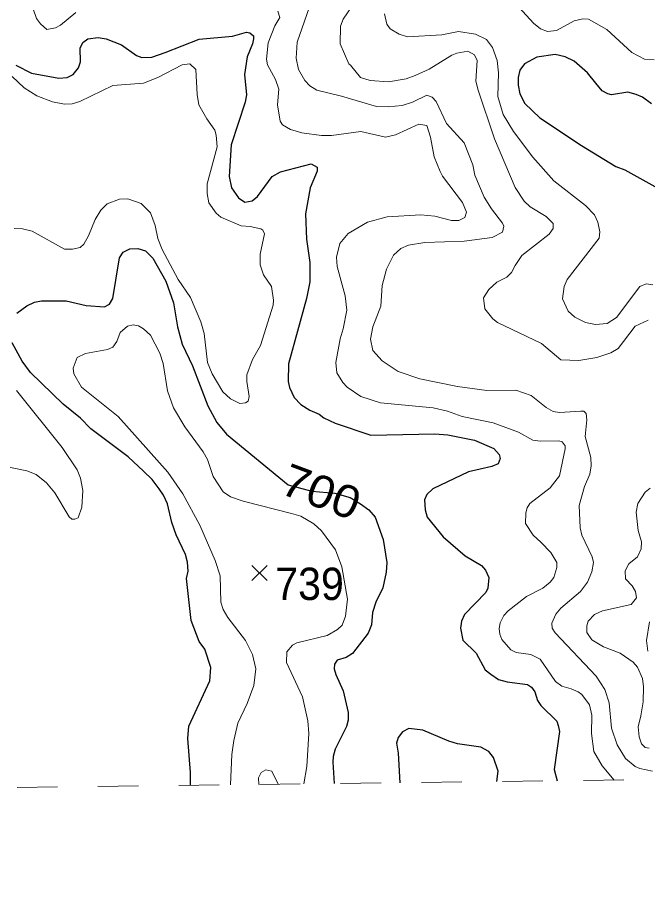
# Model space of a CAD drawing. Extents: x 294.2 to 320.3, y 7482.7 to 7510.7.
# Drawn here: x 312.401 to 313.96, y 7482.735 to 7484.868 of the extents above; entities that cross this region are included whole.
import ezdxf
from ezdxf.enums import TextEntityAlignment as Align

# ---------------------------------------------------------------- set-up
doc = ezdxf.new("R2010")
doc.units = 0
doc.header["$LTSCALE"] = 0.032
doc.linetypes.add('SHORT_DASHED', pattern=[2.7, 1.5, -1.2])
for name, color, linetype, lineweight in [('1', 7, 'Continuous', 25), ('2', 7, 'Continuous', 13), ('21', 7, 'Continuous', 25), ('22', 7, 'SHORT_DASHED', 13)]:
    doc.layers.add(name, color=color, linetype=linetype, lineweight=lineweight)
doc.layers.add('61', color=7, linetype='Continuous')

msp = doc.modelspace()

# ---------------------------------------------------------------- linework, layer by layer
at = {"layer": '1'}
for points in [[(312.5572, 7484.7576), (312.5561, 7484.7909), (312.5627, 7484.8049), (312.575, 7484.8141), (312.601, 7484.8173), (312.6204, 7484.8141), (312.6587, 7484.799), (312.6954, 7484.7726), (312.7092, 7484.7683), (312.7333, 7484.7685), (312.7663, 7484.7802), (312.8506, 7484.8134), (312.9329, 7484.821), (312.9673, 7484.8307), (312.9762, 7484.829), (312.9845, 7484.822), (312.9845, 7484.8145), (312.9828, 7484.8016), (312.9695, 7484.7699), (312.9629, 7484.7263), (312.9673, 7484.6758), (312.9646, 7484.658), (312.9298, 7484.5522), (312.9247, 7484.4737), (312.9304, 7484.4456), (312.948, 7484.4215), (312.9636, 7484.4107), (312.9813, 7484.414), (312.9947, 7484.4247), (313.0313, 7484.4742), (313.0513, 7484.4855), (313.1278, 7484.5053), (313.1422, 7484.4967), (313.1422, 7484.487), (313.125, 7484.4462), (313.1133, 7484.3816), (313.1155, 7484.3187), (313.1238, 7484.2612), (313.124, 7484.2134), (313.1161, 7484.1719), (313.0717, 7484.0105), (313.0706, 7483.967), (313.0739, 7483.9519), (313.085, 7483.9277), (313.1017, 7483.9105), (313.1244, 7483.896), (313.1471, 7483.8863), (313.1587, 7483.8772), (313.187, 7483.8643), (313.2747, 7483.8341), (313.4333, 7483.8375), (313.4649, 7483.8348), (313.5315, 7483.8219), (313.5791, 7483.8014), (313.5924, 7483.7864), (313.5947, 7483.7767), (313.5897, 7483.7638), (313.5741, 7483.7573), (313.5164, 7483.7434), (313.4282, 7483.702), (313.4131, 7483.6877), (313.4074, 7483.6749), (313.4089, 7483.6496), (313.4144, 7483.6318), (313.4538, 7483.5829), (313.5082, 7483.5361), (313.5487, 7483.5125), (313.5585, 7483.501), (313.5663, 7483.4827), (313.5641, 7483.4563), (313.5596, 7483.4456), (313.5064, 7483.3913), (313.4992, 7483.3746), (313.4964, 7483.3574), (313.5025, 7483.3273), (313.5352, 7483.2956), (313.558, 7483.2542), (313.5718, 7483.2434), (313.5907, 7483.2305), (313.6123, 7483.2246), (313.6622, 7483.2182), (313.6722, 7483.2112), (313.6805, 7483.1999), (313.687, 7483.1781), (313.6954, 7483.1657), (313.7348, 7483.1275), (313.7381, 7483.1168), (313.7414, 7483.1017), (313.7286, 7483.0076), (313.7359, 7482.98)], [(313.9691, 7484.6537), (313.9469, 7484.6703), (313.9308, 7484.6768), (313.9103, 7484.6825), (313.8698, 7484.6757), (313.8609, 7484.6779), (313.8466, 7484.6853), (313.831, 7484.7042), (313.811, 7484.7305), (313.7777, 7484.7591), (313.755, 7484.7693), (313.7305, 7484.7758), (313.6857, 7484.7687), (313.6551, 7484.752), (313.6429, 7484.7369), (313.639, 7484.7187), (313.639, 7484.6993), (313.6435, 7484.6778), (313.6557, 7484.6547), (313.6929, 7484.6192), (313.796, 7484.5503), (313.8805, 7484.4986), (313.9027, 7484.49), (313.9921, 7484.441)], [(312.3969, 7484.749), (312.4357, 7484.7291), (312.5034, 7484.7167), (312.5239, 7484.7189), (312.5389, 7484.7264), (312.5522, 7484.7426), (312.5572, 7484.7576)], [(312.4, 7484.136), (312.4244, 7484.1543), (312.4433, 7484.1634), (312.4605, 7484.1667), (312.5215, 7484.1662), (312.571, 7484.1553), (312.6164, 7484.1515), (312.6287, 7484.158), (312.637, 7484.1725), (312.6536, 7484.2725), (312.6625, 7484.287), (312.6792, 7484.295), (312.6992, 7484.2956), (312.7175, 7484.2902), (312.7363, 7484.2719), (312.7679, 7484.2149), (312.7868, 7484.1617), (312.7967, 7484.1025), (312.8082, 7484.0597), (312.8343, 7484.0054), (312.8723, 7483.9067), (312.894, 7483.8659), (312.9183, 7483.8371), (313.0706, 7483.7118), (313.1288, 7483.6957), (313.186, 7483.6914), (313.2237, 7483.6801), (313.2498, 7483.665), (313.2698, 7483.6494), (313.2859, 7483.6317), (313.3058, 7483.5768), (313.3141, 7483.5198), (313.313, 7483.4956), (313.3042, 7483.4569), (313.2875, 7483.4219), (313.2792, 7483.3956), (313.2765, 7483.3655), (313.2687, 7483.345), (313.2299, 7483.2944), (313.2143, 7483.2848), (313.1921, 7483.2783), (313.1849, 7483.2681), (313.1843, 7483.2568), (313.1882, 7483.2428), (313.2065, 7483.2025), (313.2187, 7483.1487), (313.2187, 7483.1299), (313.2148, 7483.1138), (313.1865, 7483.0584), (313.1821, 7483.0401), (313.181, 7483.0256), (313.1839, 7482.9733)], [(312.8291, 7482.9689), (312.8292, 7483.0007), (312.8226, 7483.0841), (312.8253, 7483.1148), (312.8769, 7483.2272), (312.8791, 7483.26), (312.8642, 7483.3051), (312.8503, 7483.3239), (312.8309, 7483.3761), (312.8193, 7483.4804), (312.8231, 7483.4982), (312.822, 7483.5202), (312.817, 7483.5396), (312.7938, 7483.588), (312.7827, 7483.6187), (312.7726, 7483.6649), (312.7626, 7483.6864), (312.7516, 7483.7014), (312.7344, 7483.7246), (312.7133, 7483.7455), (312.675, 7483.7805), (312.5824, 7483.8504), (312.5574, 7483.8768), (312.5147, 7483.9107), (312.4332, 7483.9897), (312.4127, 7484.0171), (312.3883, 7484.0623)], [(313.5865, 7482.9782), (313.5894, 7483.0036), (313.5778, 7483.0375), (313.5667, 7483.052), (313.5473, 7483.0628), (313.4891, 7483.0709), (313.4674, 7483.078), (313.4032, 7483.1055), (313.3688, 7483.1093), (313.3533, 7483.1007), (313.3427, 7483.0872), (313.3383, 7483.0727), (313.3427, 7483.0485), (313.347, 7482.9753)]]:
    msp.add_lwpolyline(points, dxfattribs=at)
at = {"layer": '2'}
for points in [[(313.9713, 7483.004), (313.9403, 7483.0107), (313.9284, 7483.0154), (313.9047, 7483.0352), (313.8836, 7483.069), (313.8696, 7483.1099), (313.8645, 7483.1725), (313.8537, 7483.2057), (313.8319, 7483.2382), (313.7304, 7483.3461), (313.7234, 7483.3576), (313.7227, 7483.3697), (313.7323, 7483.3921), (313.7444, 7483.4068), (313.793, 7483.4483), (313.8102, 7483.4713), (313.8211, 7483.4968), (313.8256, 7483.5198), (313.8223, 7483.5332), (313.7962, 7483.5875), (313.7924, 7483.6054), (313.7898, 7483.6603), (313.8032, 7483.7075), (313.8166, 7483.7382), (313.8198, 7483.7586), (313.8185, 7483.779), (313.8051, 7483.8314), (313.809, 7483.8723), (313.8077, 7483.8882), (313.8019, 7483.8933), (313.7943, 7483.8939), (313.7416, 7483.8908), (313.7261, 7483.8925), (313.7083, 7483.9025), (313.671, 7483.9326), (313.6337, 7483.9457), (313.5619, 7483.945), (313.4891, 7483.9546), (313.3959, 7483.9738), (313.3422, 7483.9916), (313.3026, 7484.0185), (313.2803, 7484.0434), (313.2739, 7484.0715), (313.2803, 7484.1021), (313.2995, 7484.1532), (313.3033, 7484.2043), (313.3135, 7484.2451), (313.3307, 7484.2796), (313.3492, 7484.2962), (313.3681, 7484.3042), (313.4083, 7484.3109), (313.5057, 7484.314), (313.5746, 7484.323), (313.6008, 7484.3364), (313.6034, 7484.3511), (313.6008, 7484.3587), (313.5733, 7484.3939), (313.5555, 7484.4226), (313.5319, 7484.4775), (313.5268, 7484.503), (313.5057, 7484.5567), (313.4622, 7484.6052), (313.4361, 7484.6589), (313.4265, 7484.6703), (313.4137, 7484.6748), (313.378, 7484.6575), (313.3525, 7484.6493), (313.318, 7484.646), (313.2886, 7484.6473), (313.2025, 7484.6728), (313.1411, 7484.6872), (313.1238, 7484.6976), (313.1118, 7484.7109), (313.0964, 7484.738), (313.09, 7484.7661), (313.0926, 7484.8057), (313.1289, 7484.9104)], [(312.4401, 7484.8887), (312.4483, 7484.8644), (312.4579, 7484.851), (312.4739, 7484.837), (312.4956, 7484.8414), (312.5077, 7484.8478), (312.5454, 7484.8791)], [(313.0453, 7484.8823), (313.0498, 7484.867), (313.038, 7484.8461), (313.0211, 7484.8044), (313.0172, 7484.7636), (313.0198, 7484.7495), (313.0396, 7484.7137), (313.0479, 7484.6901), (313.0441, 7484.6512), (313.0504, 7484.611), (313.0568, 7484.6013), (313.0766, 7484.5899), (313.1047, 7484.5822), (313.1532, 7484.5752), (313.1775, 7484.5752), (313.2503, 7484.5854), (313.3116, 7484.5714), (313.3359, 7484.5765), (313.3939, 7484.6033), (313.4131, 7484.6001), (313.4226, 7484.5707), (313.4316, 7484.5222), (313.4463, 7484.4865), (313.452, 7484.475), (313.5018, 7484.4098), (313.5114, 7484.3856), (313.5076, 7484.3728), (313.4929, 7484.3651), (313.4744, 7484.3651), (313.4329, 7484.376), (313.3984, 7484.3792), (313.3154, 7484.374), (313.2669, 7484.3607), (313.219, 7484.3332), (313.1985, 7484.3083), (313.1902, 7484.2745), (313.1915, 7484.2515), (313.2113, 7484.1787), (313.2152, 7484.143), (313.2068, 7484.097), (313.1992, 7484.0727), (313.1884, 7484.014), (313.1909, 7483.9885), (313.2056, 7483.9642), (313.2165, 7483.9527), (313.2503, 7483.9303), (313.2988, 7483.9143), (313.4291, 7483.9016), (313.4648, 7483.8933), (313.5006, 7483.8805), (313.5772, 7483.8652), (313.6398, 7483.8416), (313.6755, 7483.8218), (313.6934, 7483.8193), (313.7394, 7483.8205), (313.7483, 7483.818), (313.7553, 7483.8084), (313.7553, 7483.8007), (313.741, 7483.7342), (313.7183, 7483.7043), (313.6678, 7483.6653), (313.6614, 7483.6551), (313.6583, 7483.6424), (313.657, 7483.6162), (313.6761, 7483.5874), (313.6953, 7483.5702)], [(313.2279, 7484.8944), (313.2068, 7484.8632), (313.1999, 7484.8453), (313.1992, 7484.8019), (313.2203, 7484.7527), (313.2248, 7484.7488), (313.2496, 7484.7182), (313.2733, 7484.7112), (313.3186, 7484.708), (313.362, 7484.715), (313.3844, 7484.7239), (313.4189, 7484.7393), (313.475, 7484.7738), (313.4878, 7484.7788), (313.5146, 7484.7834), (313.5312, 7484.7744), (313.5376, 7484.761), (313.5344, 7484.7099), (313.5401, 7484.6869), (313.5804, 7484.5669), (313.6315, 7484.4469), (313.6538, 7484.413), (313.6685, 7484.399), (313.7088, 7484.3752), (313.7255, 7484.3574), (313.7255, 7484.3451), (313.7157, 7484.3312), (313.6481, 7484.2783), (313.6315, 7484.2541), (313.6231, 7484.2368), (313.611, 7484.2253), (313.5861, 7484.2126), (313.5663, 7484.1947), (313.5536, 7484.1742), (313.5567, 7484.1468), (313.5766, 7484.1219), (313.588, 7484.1129), (313.6972, 7484.0606), (313.7445, 7484.021), (313.7892, 7484.0191), (313.8339, 7484.0267), (313.8683, 7484.0376), (313.8868, 7484.0484), (313.9283, 7484.104), (313.9603, 7484.1187)], [(313.6327, 7484.9014), (313.6768, 7484.8529), (313.6947, 7484.8389), (313.7113, 7484.8319), (313.7343, 7484.8344), (313.7777, 7484.8587), (313.7994, 7484.8638), (313.8134, 7484.8625), (313.8581, 7484.8376), (313.92, 7484.7808), (313.9513, 7484.7635), (313.9756, 7484.7622)], [(313.5759, 7484.7929), (313.5606, 7484.8127), (313.5338, 7484.8261), (313.4919, 7484.8319), (313.4505, 7484.8241), (313.3652, 7484.8191), (313.3448, 7484.8255), (313.3231, 7484.8389), (313.3148, 7484.8504), (313.309, 7484.8759)], [(313.6755, 7484.5216), (313.6276, 7484.5848), (313.6018, 7484.6274), (313.5886, 7484.6714), (313.5903, 7484.7301), (313.5874, 7484.761), (313.5759, 7484.7929)], [(312.8544, 7484.1149), (312.8627, 7484.0861), (312.871, 7484.014), (312.8825, 7483.9859), (312.9093, 7483.9418), (312.9278, 7483.924), (312.9508, 7483.9125), (312.9649, 7483.9143), (312.9719, 7483.9188), (312.9744, 7483.9297), (312.968, 7483.9667), (312.968, 7483.9839), (312.9821, 7484.0217), (313.0025, 7484.0561), (313.0332, 7484.1557), (313.0344, 7484.1685), (313.0293, 7484.2017), (313.0096, 7484.2311), (313.0012, 7484.2553), (313.0012, 7484.2822), (313.0121, 7484.3319), (313.0077, 7484.3415), (313.0026, 7484.3447), (312.977, 7484.3505), (312.954, 7484.3517), (312.9042, 7484.3734), (312.8927, 7484.383), (312.8748, 7484.4086), (312.8704, 7484.4316), (312.8704, 7484.4558), (312.8947, 7484.5471), (312.8927, 7484.5759), (312.8896, 7484.5886), (312.8691, 7484.6167), (312.85, 7484.6512), (312.8455, 7484.6767), (312.8423, 7484.738), (312.8276, 7484.752), (312.8084, 7484.7495), (312.7485, 7484.7182), (312.7127, 7484.7042), (312.6374, 7484.6984), (312.5556, 7484.6595), (312.5365, 7484.6531), (312.5173, 7484.6524), (312.488, 7484.6582), (312.4496, 7484.6735), (312.4183, 7484.6933), (312.3883, 7484.7214)], [(313.9722, 7484.206), (313.9555, 7484.2082), (313.94, 7484.2015), (313.8824, 7484.1251), (313.8594, 7484.1104), (313.83, 7484.1078), (313.8058, 7484.113), (313.7796, 7484.1263), (313.763, 7484.141), (313.7489, 7484.1711), (313.7527, 7484.2017), (313.7604, 7484.2195), (313.8396, 7484.3217), (313.8409, 7484.3371), (313.8364, 7484.3613), (313.8281, 7484.3792), (313.8057, 7484.4022), (313.7272, 7484.4634), (313.6755, 7484.5216)], [(312.3935, 7484.3453), (312.4139, 7484.3447), (312.4375, 7484.3383), (312.5173, 7484.2943), (312.5378, 7484.2943), (312.5563, 7484.2987), (312.5658, 7484.3064), (312.5773, 7484.3268), (312.5933, 7484.3677), (312.6073, 7484.3906), (312.6233, 7484.406), (312.654, 7484.4175), (312.6744, 7484.4187), (312.7069, 7484.4072), (312.7299, 7484.3843)], [(312.7299, 7484.3843), (312.7414, 7484.3524), (312.7484, 7484.3205), (312.7593, 7484.2936), (312.7989, 7484.2196), (312.8295, 7484.1749), (312.8544, 7484.1149)], [(313.1097, 7482.9723), (313.1168, 7483.0154), (313.1213, 7483.0971), (313.1194, 7483.1278), (313.106, 7483.1878), (313.0664, 7483.2721), (313.067, 7483.2989), (313.0811, 7483.3149), (313.0919, 7483.3206), (313.1673, 7483.3391), (313.1928, 7483.3538), (313.2043, 7483.3646), (313.2126, 7483.387), (313.2171, 7483.4291), (313.2036, 7483.5092), (313.1875, 7483.551), (313.1532, 7483.5977), (313.1341, 7483.6155), (313.1015, 7483.6341), (313.0792, 7483.6405), (312.9592, 7483.6711), (312.9278, 7483.6819), (312.91, 7483.6941), (312.885, 7483.7318), (312.871, 7483.7739), (312.8608, 7483.7931), (312.8155, 7483.855), (312.7867, 7483.9016), (312.7721, 7483.9438), (312.7612, 7484.0114), (312.7529, 7484.037), (312.7299, 7484.0817), (312.7133, 7484.0976), (312.7006, 7484.1046), (312.6872, 7484.1072), (312.6731, 7484.104), (312.6552, 7484.088), (312.6469, 7484.0657), (312.6373, 7484.0516), (312.6239, 7484.0465), (312.5697, 7484.0363), (312.5493, 7484.0261), (312.539, 7483.9999), (312.5409, 7483.9859), (312.5594, 7483.9527), (312.6507, 7483.8805), (312.7733, 7483.7433), (312.8104, 7483.6896), (312.8518, 7483.6118), (312.8902, 7483.5249), (312.9023, 7483.4866), (312.9042, 7483.4215), (312.91, 7483.4036), (312.9215, 7483.3838), (312.9655, 7483.327), (312.9821, 7483.2925), (312.991, 7483.2568), (312.9853, 7483.2159), (312.9693, 7483.1712), (312.9463, 7483.122), (312.9361, 7483.0793), (312.931, 7483.0448), (312.9279, 7482.9701)], [(312.3641, 7483.7586), (312.4241, 7483.7465), (312.4477, 7483.7375), (312.4733, 7483.7164), (312.4937, 7483.6922), (312.5288, 7483.6321), (312.5358, 7483.627), (312.5428, 7483.627), (312.5512, 7483.6302), (312.5601, 7483.6564), (312.5633, 7483.6973), (312.5569, 7483.728), (312.5492, 7483.7484), (312.5116, 7483.8039), (312.3992, 7483.945)], [(313.9654, 7483.703), (313.9532, 7483.6934), (313.9351, 7483.6654), (313.9311, 7483.6442), (313.9357, 7483.5986), (313.9443, 7483.5709), (313.9436, 7483.553), (313.9341, 7483.5338), (313.9124, 7483.516), (313.9041, 7483.4987), (313.9047, 7483.4789), (313.9213, 7483.4617), (313.929, 7483.4483), (313.9315, 7483.4323), (313.9188, 7483.4157), (313.8479, 7483.3997), (313.8275, 7483.3908), (313.8121, 7483.3742), (313.809, 7483.3627), (313.809, 7483.3467), (313.8217, 7483.3282), (313.8505, 7483.311), (313.8913, 7483.2957), (313.9233, 7483.2734), (313.9341, 7483.2612), (313.9469, 7483.2325), (313.9494, 7483.2121), (313.9481, 7483.175), (313.9424, 7483.1406), (313.936, 7483.1137), (313.9385, 7483.0882), (313.9443, 7483.0716), (313.9532, 7483.062), (313.9628, 7483.0607)], [(313.6953, 7483.5702), (313.7202, 7483.5441), (313.7349, 7483.5198), (313.7349, 7483.507), (313.7272, 7483.4827), (313.7183, 7483.4706), (313.7004, 7483.4559)], [(313.7004, 7483.4559), (313.6602, 7483.4355), (313.6142, 7483.4004), (313.6034, 7483.3889), (313.5944, 7483.3704), (313.5919, 7483.3564), (313.5938, 7483.3423), (313.5989, 7483.3295), (313.6212, 7483.304), (313.634, 7483.297), (313.6704, 7483.2919), (313.6934, 7483.281), (313.7317, 7483.2254), (313.747, 7483.214), (313.77, 7483.2069), (313.7879, 7483.1999), (313.7968, 7483.1929), (313.8153, 7483.1674), (313.8217, 7483.1418), (313.8205, 7483.0971), (313.8262, 7483.0524), (313.8466, 7483.0167), (313.8765, 7482.9817)], [(313.9596, 7483.3002), (313.9564, 7483.327), (313.9635, 7483.373)], [(312.9978, 7482.971), (312.9976, 7482.9872), (313.004, 7483.0005), (313.0154, 7483.0072), (313.0298, 7483.0039), (313.046, 7482.9716)]]:
    msp.add_lwpolyline(points, dxfattribs=at)
at = {"layer": '21'}
for p, q in [((312.9808, 7483.5125), (313.0183, 7483.475)), ((313.0183, 7483.5125), (312.9808, 7483.475))]:
    msp.add_line(p, q, dxfattribs=at)
at = {"layer": '22'}
msp.add_lwpolyline([(294.6234, 7482.7353), (307.2008, 7482.9), (320.3015, 7483.0604)], dxfattribs=at)

# ---------------------------------------------------------------- texts
at = {"layer": '61', "width": 1.1}
msp.add_text('700', height=0.08, rotation=339.43, dxfattribs=at).set_placement((313.1383, 7483.6572), align=Align.CENTER)
at = {"layer": '61', "width": 0.95}
msp.add_text('739', height=0.08, dxfattribs=at).set_placement((313.1234, 7483.4269), align=Align.CENTER)

doc.saveas('drawing.dxf')
